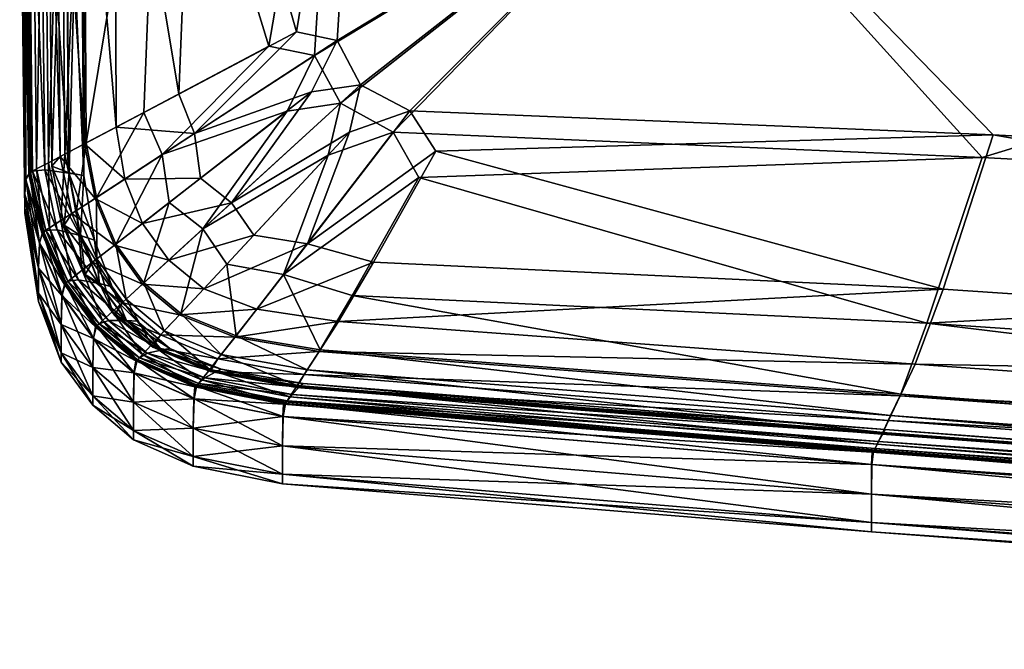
# Model space of a CAD drawing. Header units: millimetres. Extents: x 2387 to 13955, y -4964 to 364.
# Tile 709 of 1056: x 2529 to 2601, y -374 to -328. Entities that reach past the tile are written whole.
import ezdxf

# ---------------------------------------------------------------- set-up
doc = ezdxf.new("R2010")
doc.units = ezdxf.units.MM
doc.header["$MEASUREMENT"] = 0
doc.layers.add('Predefinito', color=7, linetype='Continuous', true_color=0x000000)

# ---------------------------------------------------------------- blocks, each defined once
blk = doc.blocks.new('Blocco 10')
at = {"layer": 'Predefinito'}
for points in [[(-774.997, -302.569, 440.261), (-770.008, -271.889, 442.249), (-782.413, -276.614, 437.416)], [(-770.008, -271.889, 442.249), (-774.997, -302.569, 440.261), (-772, -303.213, 441.116)], [(-772, -303.213, 441.116), (-745.893, -287.421, 445.69), (-770.008, -271.889, 442.249)], [(-784.997, -277.672, 293.5), (-771.718, -272.602, 293.402), (-777.022, -303.631, 293.402)], [(-773.68, -304.3, 293.402), (-777.022, -303.631, 293.402), (-771.718, -272.602, 293.402)], [(-771.718, -272.602, 293.402), (-746.322, -287.818, 293.402), (-773.68, -304.3, 293.402)], [(-783.649, -307.15, 436.919), (-782.413, -276.614, 437.416), (-788.341, -278.921, 433.733)], [(-782.413, -276.614, 437.416), (-783.649, -307.15, 436.919), (-774.997, -302.569, 440.261)], [(-724.629, -311.785, 293.402), (-746.322, -287.818, 293.402), (-610.605, -276.994, 293.402)], [(-613.336, -316.11, 441.971), (-610.506, -276.587, 447.231), (-745.893, -287.421, 445.69)], [(-610.605, -276.994, 293.402), (-613.733, -317.736, 293.402), (-724.629, -311.785, 293.402)], [(-790.446, -310.728, 293.795), (-790.629, -279.854, 293.795), (-784.997, -277.672, 293.5)], [(-784.997, -277.672, 293.5), (-786.223, -308.499, 293.5), (-790.446, -310.728, 293.795)], [(-777.022, -303.631, 293.402), (-786.223, -308.499, 293.5), (-784.997, -277.672, 293.5)], [(-788.252, -309.578, 433.733), (-788.341, -278.921, 433.733), (-790.757, -279.906, 430.479)], [(-788.341, -278.921, 433.733), (-788.252, -309.578, 433.733), (-783.649, -307.15, 436.919)], [(-790.568, -310.792, 430.479), (-790.757, -279.906, 430.479), (-792.624, -280.669, 426.932)], [(-792.007, -311.547, 294.386), (-792.258, -280.519, 294.386), (-790.629, -279.854, 293.795)], [(-790.629, -279.854, 293.795), (-790.446, -310.728, 293.795), (-792.007, -311.547, 294.386)], [(-790.757, -279.906, 430.479), (-790.568, -310.792, 430.479), (-788.252, -309.578, 433.733)], [(-793.222, -312.183, 295.37), (-793.524, -281.036, 295.37), (-792.258, -280.519, 294.386)], [(-792.359, -311.731, 426.932), (-792.624, -280.669, 426.932), (-793.263, -281.161, 423.884)], [(-792.258, -280.519, 294.386), (-792.007, -311.547, 294.386), (-793.222, -312.183, 295.37)], [(-792.624, -280.669, 426.932), (-792.359, -311.731, 426.932), (-790.568, -310.792, 430.479)], [(-793.497, -312.711, 422.482), (-793.824, -281.39, 422.426), (-794.739, -281.532, 421.354)], [(-794.089, -312.638, 296.747), (-794.429, -281.405, 296.747), (-793.524, -281.036, 295.37)], [(-793.524, -281.036, 295.37), (-793.222, -312.183, 295.37), (-794.089, -312.638, 296.747)], [(-791.731, -312.935, 422.304), (-792.018, -281.349, 422.078), (-793.824, -281.39, 422.426)], [(-793.824, -281.39, 422.426), (-793.497, -312.711, 422.482), (-791.731, -312.935, 422.304)], [(-793.263, -281.161, 423.884), (-792.96, -312.429, 423.941), (-792.359, -311.731, 426.932)], [(-792.96, -312.429, 423.941), (-793.263, -281.161, 423.884), (-791.992, -281.339, 422.129)], [(-791.992, -281.339, 422.129), (-791.706, -312.922, 422.356), (-792.96, -312.429, 423.941)], [(-792.018, -281.349, 422.078), (-791.731, -312.935, 422.304), (-790.622, -313.12, 421.902)], [(-790.622, -313.12, 421.902), (-790.886, -281.351, 421.561), (-792.018, -281.349, 422.078)], [(-791.706, -312.922, 422.356), (-791.992, -281.339, 422.129), (-790.886, -281.351, 421.561)], [(-790.886, -281.351, 421.561), (-790.622, -313.12, 421.902), (-791.706, -312.922, 422.356)], [(-794.957, -314.482, 304.514), (-795.334, -282.122, 304.514), (-795.243, -281.824, 301.001)], [(-794.884, -313.426, 417.273), (-795.259, -281.855, 417.273), (-795.334, -282.122, 414.173)], [(-794.664, -313.034, 418.518), (-795.036, -281.748, 418.518), (-795.259, -281.855, 417.273)], [(-795.259, -281.855, 417.273), (-794.884, -313.426, 417.273), (-794.664, -313.034, 418.518)], [(-794.87, -313.395, 301.001), (-795.243, -281.824, 301.001), (-794.972, -281.627, 298.518)], [(-795.243, -281.824, 301.001), (-794.87, -313.395, 301.001), (-794.957, -314.482, 304.514)], [(-794.503, -312.997, 418.848), (-794.871, -281.728, 418.848), (-795.036, -281.748, 418.518)], [(-795.036, -281.748, 418.518), (-794.664, -313.034, 418.518), (-794.503, -312.997, 418.848)], [(-794.386, -312.794, 421.354), (-794.739, -281.532, 421.354), (-795.032, -281.675, 419.926)], [(-795.032, -281.675, 419.926), (-794.666, -312.964, 419.926), (-794.386, -312.794, 421.354)], [(-794.666, -312.964, 419.926), (-795.032, -281.675, 419.926), (-794.973, -281.722, 419.204)], [(-794.973, -281.722, 419.204), (-794.604, -313.003, 419.204), (-794.666, -312.964, 419.926)], [(-794.604, -313.003, 419.204), (-794.973, -281.722, 419.204), (-794.871, -281.728, 418.848)], [(-794.61, -312.911, 298.518), (-794.972, -281.627, 298.518), (-794.429, -281.405, 296.747)], [(-794.972, -281.627, 298.518), (-794.61, -312.911, 298.518), (-794.87, -313.395, 301.001)], [(-794.871, -281.728, 418.848), (-794.503, -312.997, 418.848), (-794.604, -313.003, 419.204)], [(-794.739, -281.532, 421.354), (-794.386, -312.794, 421.354), (-793.497, -312.711, 422.482)], [(-794.429, -281.405, 296.747), (-794.089, -312.638, 296.747), (-794.61, -312.911, 298.518)], [(-794.957, -314.482, 414.173), (-795.334, -282.122, 414.173), (-795.334, -282.382, 398.452)], [(-795.334, -282.122, 414.173), (-794.957, -314.482, 414.173), (-794.884, -313.426, 417.273)], [(-795.334, -282.122, 304.514), (-794.957, -314.482, 304.514), (-794.957, -315.523, 320.235)], [(-794.957, -315.523, 320.235), (-795.334, -282.382, 320.235), (-795.334, -282.122, 304.514)], [(-794.957, -315.87, 359.343), (-795.334, -282.469, 359.343), (-795.334, -282.382, 320.235)], [(-795.334, -282.382, 320.235), (-794.957, -315.523, 320.235), (-794.957, -315.87, 359.343)], [(-794.957, -315.523, 398.452), (-795.334, -282.382, 398.452), (-795.334, -282.469, 359.343)], [(-795.334, -282.382, 398.452), (-794.957, -315.523, 398.452), (-794.957, -314.482, 414.173)], [(-795.334, -282.469, 359.343), (-794.957, -315.87, 359.343), (-794.957, -315.523, 398.452)], [(-773.68, -304.3, 293.402), (-746.322, -287.818, 293.402), (-771.767, -307.806, 293.402)], [(-770.289, -306.456, 441.116), (-745.893, -287.421, 445.69), (-772, -303.213, 441.116)], [(-771.767, -307.806, 293.402), (-746.322, -287.818, 293.402), (-767.894, -309.945, 293.402)], [(-766.659, -308.371, 441.116), (-745.893, -287.421, 445.69), (-770.289, -306.456, 441.116)], [(-767.894, -309.945, 293.402), (-746.322, -287.818, 293.402), (-724.629, -311.785, 293.402)], [(-723.823, -310.134, 441.543), (-745.893, -287.421, 445.69), (-766.659, -308.371, 441.116)], [(-745.893, -287.421, 445.69), (-723.823, -310.134, 441.543), (-613.336, -316.11, 441.971)], [(-774.997, -302.569, 440.261), (-783.649, -307.15, 436.919), (-782.479, -310.042, 437.132)], [(-782.479, -310.042, 437.132), (-772, -303.213, 441.116), (-774.997, -302.569, 440.261)], [(-784.859, -311.583, 293.5), (-786.223, -308.499, 293.5), (-777.022, -303.631, 293.402)], [(-777.022, -303.631, 293.402), (-773.68, -304.3, 293.402), (-784.859, -311.583, 293.5)], [(-773.883, -306.981, 440.261), (-772, -303.213, 441.116), (-782.479, -310.042, 437.132)], [(-772, -303.213, 441.116), (-773.883, -306.981, 440.261), (-770.289, -306.456, 441.116)], [(-784.859, -311.583, 293.5), (-773.68, -304.3, 293.402), (-775.692, -308.383, 293.402)], [(-771.767, -307.806, 293.402), (-775.692, -308.383, 293.402), (-773.68, -304.3, 293.402)], [(-771.099, -309.946, 440.261), (-770.289, -306.456, 441.116), (-779.777, -315.12, 437.132)], [(-779.777, -315.12, 437.132), (-770.289, -306.456, 441.116), (-773.883, -306.981, 440.261)], [(-770.289, -306.456, 441.116), (-771.099, -309.946, 440.261), (-766.659, -308.371, 441.116)], [(-782.479, -310.042, 437.132), (-783.649, -307.15, 436.919), (-788.252, -309.578, 433.733)], [(-782.479, -310.042, 437.132), (-782.049, -313.324, 436.919), (-773.883, -306.981, 440.261)], [(-773.883, -306.981, 440.261), (-782.049, -313.324, 436.919), (-779.777, -315.12, 437.132)], [(-775.692, -308.383, 293.402), (-771.767, -307.806, 293.402), (-781.872, -317.034, 293.5)], [(-781.872, -317.034, 293.5), (-771.767, -307.806, 293.402), (-772.659, -311.621, 293.402)], [(-767.894, -309.945, 293.402), (-772.659, -311.621, 293.402), (-771.767, -307.806, 293.402)], [(-789.682, -314.722, 293.795), (-790.446, -310.728, 293.795), (-786.223, -308.499, 293.5)], [(-786.223, -308.499, 293.5), (-784.859, -311.583, 293.5), (-789.682, -314.722, 293.795)], [(-775.692, -308.383, 293.402), (-784.348, -315.106, 293.5), (-784.859, -311.583, 293.5)], [(-781.872, -317.034, 293.5), (-784.348, -315.106, 293.5), (-775.692, -308.383, 293.402)], [(-764.77, -311.341, 440.261), (-766.659, -308.371, 441.116), (-774.191, -318.144, 437.132)], [(-774.191, -318.144, 437.132), (-766.659, -308.371, 441.116), (-771.099, -309.946, 440.261)], [(-766.659, -308.371, 441.116), (-764.77, -311.341, 440.261), (-723.823, -310.134, 441.543)], [(-787.602, -313.374, 433.733), (-788.252, -309.578, 433.733), (-790.568, -310.792, 430.479)], [(-788.252, -309.578, 433.733), (-787.602, -313.374, 433.733), (-782.479, -310.042, 437.132)], [(-782.049, -313.324, 436.919), (-782.479, -310.042, 437.132), (-787.602, -313.374, 433.733)], [(-779.777, -315.12, 437.132), (-778.142, -317.487, 436.919), (-771.099, -309.946, 440.261)], [(-771.099, -309.946, 440.261), (-778.142, -317.487, 436.919), (-774.191, -318.144, 437.132)], [(-772.659, -311.621, 293.402), (-767.894, -309.945, 293.402), (-775.942, -320.375, 293.5)], [(-775.942, -320.375, 293.5), (-767.894, -309.945, 293.402), (-766.011, -313.261, 293.402)], [(-724.629, -311.785, 293.402), (-766.011, -313.261, 293.402), (-767.894, -309.945, 293.402)], [(-727.495, -321.453, 437.239), (-723.823, -310.134, 441.543), (-764.77, -311.341, 440.261)], [(-723.823, -310.134, 441.543), (-727.495, -321.453, 437.239), (-615.361, -329.018, 437.346)], [(-615.361, -329.018, 437.346), (-613.336, -316.11, 441.971), (-723.823, -310.134, 441.543)], [(-789.798, -314.797, 430.479), (-790.568, -310.792, 430.479), (-792.359, -311.731, 426.932)], [(-791.163, -315.681, 294.386), (-792.007, -311.547, 294.386), (-790.446, -310.728, 293.795)], [(-790.446, -310.728, 293.795), (-789.682, -314.722, 293.795), (-791.163, -315.681, 294.386)], [(-790.568, -310.792, 430.479), (-789.798, -314.797, 430.479), (-787.602, -313.374, 433.733)], [(-792.314, -316.427, 295.37), (-793.222, -312.183, 295.37), (-792.007, -311.547, 294.386)], [(-791.496, -315.897, 426.931), (-792.359, -311.731, 426.932), (-792.96, -312.429, 423.941)], [(-792.359, -311.731, 426.932), (-791.496, -315.897, 426.931), (-789.798, -314.797, 430.479)], [(-792.007, -311.547, 294.386), (-791.163, -315.681, 294.386), (-792.314, -316.427, 295.37)], [(-788.267, -318.148, 293.795), (-789.682, -314.722, 293.795), (-784.859, -311.583, 293.5)], [(-784.859, -311.583, 293.5), (-784.348, -315.106, 293.5), (-788.267, -318.148, 293.795)], [(-772.659, -311.621, 293.402), (-780.125, -319.616, 293.5), (-781.872, -317.034, 293.5)], [(-775.942, -320.375, 293.5), (-780.125, -319.616, 293.5), (-772.659, -311.621, 293.402)], [(-774.191, -318.144, 437.132), (-769.337, -319.484, 436.919), (-764.77, -311.341, 440.261)], [(-764.77, -311.341, 440.261), (-769.337, -319.484, 436.919), (-727.495, -321.453, 437.239)], [(-793.137, -316.96, 296.747), (-794.089, -312.638, 296.747), (-793.222, -312.183, 295.37)], [(-793.222, -312.183, 295.37), (-792.314, -316.427, 295.37), (-793.137, -316.96, 296.747)], [(-792.96, -312.429, 423.941), (-792.065, -316.771, 423.996), (-791.496, -315.897, 426.931)], [(-792.065, -316.771, 423.996), (-792.96, -312.429, 423.941), (-791.706, -312.922, 422.356)], [(-766.011, -313.261, 293.402), (-724.629, -311.785, 293.402), (-728.688, -323.949, 293.5)], [(-728.688, -323.949, 293.5), (-724.629, -311.785, 293.402), (-613.733, -317.736, 293.402)], [(-793.681, -317.392, 418.517), (-794.664, -313.034, 418.518), (-794.884, -313.426, 417.273)], [(-793.877, -318.047, 301.001), (-794.87, -313.395, 301.001), (-794.61, -312.911, 298.518)], [(-793.419, -317.142, 421.354), (-794.386, -312.794, 421.354), (-794.666, -312.964, 419.926)], [(-794.666, -312.964, 419.926), (-793.684, -317.334, 419.926), (-793.419, -317.142, 421.354)], [(-793.684, -317.334, 419.926), (-794.666, -312.964, 419.926), (-794.604, -313.003, 419.204)], [(-793.528, -317.332, 418.847), (-794.503, -312.997, 418.848), (-794.664, -313.034, 418.518)], [(-794.664, -313.034, 418.518), (-793.681, -317.392, 418.517), (-793.528, -317.332, 418.847)], [(-793.631, -317.28, 298.518), (-794.61, -312.911, 298.518), (-794.089, -312.638, 296.747)], [(-794.61, -312.911, 298.518), (-793.631, -317.28, 298.518), (-793.877, -318.047, 301.001)], [(-793.624, -317.355, 419.204), (-794.604, -313.003, 419.204), (-794.503, -312.997, 418.848)], [(-794.604, -313.003, 419.204), (-793.624, -317.355, 419.204), (-793.684, -317.334, 419.926)], [(-794.503, -312.997, 418.848), (-793.528, -317.332, 418.847), (-793.624, -317.355, 419.204)], [(-792.575, -317.101, 422.538), (-793.497, -312.711, 422.482), (-794.386, -312.794, 421.354)], [(-794.386, -312.794, 421.354), (-793.419, -317.142, 421.354), (-792.575, -317.101, 422.538)], [(-794.089, -312.638, 296.747), (-793.137, -316.96, 296.747), (-793.631, -317.28, 298.518)], [(-790.896, -317.531, 422.526), (-791.731, -312.935, 422.304), (-793.497, -312.711, 422.482)], [(-793.497, -312.711, 422.482), (-792.575, -317.101, 422.538), (-790.896, -317.531, 422.526)], [(-791.706, -312.922, 422.356), (-790.873, -317.516, 422.578), (-792.065, -316.771, 423.996)], [(-791.731, -312.935, 422.304), (-790.896, -317.531, 422.526), (-789.843, -317.86, 422.235)], [(-789.843, -317.86, 422.235), (-790.622, -313.12, 421.902), (-791.731, -312.935, 422.304)], [(-790.873, -317.516, 422.578), (-791.706, -312.922, 422.356), (-790.622, -313.12, 421.902)], [(-790.622, -313.12, 421.902), (-789.843, -317.86, 422.235), (-790.873, -317.516, 422.578)], [(-793.96, -319.923, 304.514), (-794.957, -314.482, 304.514), (-794.87, -313.395, 301.001)], [(-793.89, -318.075, 417.272), (-794.884, -313.426, 417.273), (-794.957, -314.482, 414.173)], [(-794.884, -313.426, 417.273), (-793.89, -318.075, 417.272), (-793.681, -317.392, 418.517)], [(-794.87, -313.395, 301.001), (-793.877, -318.047, 301.001), (-793.96, -319.923, 304.514)], [(-786.307, -316.629, 433.733), (-787.602, -313.374, 433.733), (-789.798, -314.797, 430.479)], [(-787.602, -313.374, 433.733), (-786.307, -316.629, 433.733), (-782.049, -313.324, 436.919)], [(-779.777, -315.12, 437.132), (-782.049, -313.324, 436.919), (-786.307, -316.629, 433.733)], [(-766.011, -313.261, 293.402), (-770.915, -321.924, 293.5), (-775.942, -320.375, 293.5)], [(-728.688, -323.949, 293.5), (-770.915, -321.924, 293.5), (-766.011, -313.261, 293.402)], [(-793.96, -319.923, 414.173), (-794.957, -314.482, 414.173), (-794.957, -315.523, 398.452)], [(-794.957, -314.482, 414.173), (-793.96, -319.923, 414.173), (-793.89, -318.075, 417.272)], [(-794.957, -314.482, 304.514), (-793.96, -319.923, 304.514), (-793.96, -321.745, 320.235)], [(-793.96, -321.745, 320.235), (-794.957, -315.523, 320.235), (-794.957, -314.482, 304.514)], [(-788.376, -318.233, 430.479), (-789.798, -314.797, 430.479), (-791.496, -315.897, 426.931)], [(-789.662, -319.229, 294.386), (-791.163, -315.681, 294.386), (-789.682, -314.722, 293.795)], [(-789.798, -314.797, 430.479), (-788.376, -318.233, 430.479), (-786.307, -316.629, 433.733)], [(-789.682, -314.722, 293.795), (-788.267, -318.148, 293.795), (-789.662, -319.229, 294.386)], [(-786.206, -320.992, 293.795), (-788.267, -318.148, 293.795), (-784.348, -315.106, 293.5)], [(-786.307, -316.629, 433.733), (-784.375, -319.319, 433.733), (-779.777, -315.12, 437.132)], [(-784.348, -315.106, 293.5), (-781.872, -317.034, 293.5), (-786.206, -320.992, 293.795)], [(-778.142, -317.487, 436.919), (-779.777, -315.12, 437.132), (-784.375, -319.319, 433.733)], [(-793.96, -322.353, 359.343), (-794.957, -315.87, 359.343), (-794.957, -315.523, 320.235)], [(-794.957, -315.523, 320.235), (-793.96, -321.745, 320.235), (-793.96, -322.353, 359.343)], [(-793.96, -321.745, 398.452), (-794.957, -315.523, 398.452), (-794.957, -315.87, 359.343)], [(-794.957, -315.523, 398.452), (-793.96, -321.745, 398.452), (-793.96, -319.923, 414.173)], [(-794.957, -315.87, 359.343), (-793.96, -322.353, 359.343), (-793.96, -321.745, 398.452)], [(-790.748, -320.07, 295.37), (-792.314, -316.427, 295.37), (-791.163, -315.681, 294.386)], [(-789.977, -319.473, 426.931), (-791.496, -315.897, 426.931), (-792.065, -316.771, 423.996)], [(-791.496, -315.897, 426.931), (-789.977, -319.473, 426.931), (-788.376, -318.233, 430.479)], [(-791.163, -315.681, 294.386), (-789.662, -319.229, 294.386), (-790.748, -320.07, 295.37)], [(-791.523, -320.671, 296.747), (-793.137, -316.96, 296.747), (-792.314, -316.427, 295.37)], [(-792.314, -316.427, 295.37), (-790.748, -320.07, 295.37), (-791.523, -320.671, 296.747)], [(-792.065, -316.771, 423.996), (-790.533, -320.393, 424.012), (-789.977, -319.473, 426.931)], [(-790.533, -320.393, 424.012), (-792.065, -316.771, 423.996), (-790.873, -317.516, 422.578)], [(-784.375, -319.319, 433.733), (-786.307, -316.629, 433.733), (-788.376, -318.233, 430.479)], [(-792.046, -321.121, 418.517), (-793.681, -317.392, 418.517), (-793.89, -318.075, 417.272)], [(-792.22, -321.906, 301.001), (-793.877, -318.047, 301.001), (-793.631, -317.28, 298.518)], [(-791.788, -320.877, 421.354), (-793.419, -317.142, 421.354), (-793.684, -317.334, 419.926)], [(-793.684, -317.334, 419.926), (-792.04, -321.084, 419.926), (-791.788, -320.877, 421.354)], [(-792.04, -321.084, 419.926), (-793.684, -317.334, 419.926), (-793.624, -317.355, 419.204)], [(-791.906, -321.035, 418.847), (-793.528, -317.332, 418.847), (-793.681, -317.392, 418.517)], [(-793.681, -317.392, 418.517), (-792.046, -321.121, 418.517), (-791.906, -321.035, 418.847)], [(-791.988, -321.032, 298.518), (-793.631, -317.28, 298.518), (-793.137, -316.96, 296.747)], [(-793.631, -317.28, 298.518), (-791.988, -321.032, 298.518), (-792.22, -321.906, 301.001)], [(-791.992, -321.079, 419.203), (-793.624, -317.355, 419.204), (-793.528, -317.332, 418.847)], [(-793.624, -317.355, 419.204), (-791.992, -321.079, 419.203), (-792.04, -321.084, 419.926)], [(-793.528, -317.332, 418.847), (-791.906, -321.035, 418.847), (-791.992, -321.079, 419.203)], [(-791.013, -320.765, 422.554), (-792.575, -317.101, 422.538), (-793.419, -317.142, 421.354)], [(-793.419, -317.142, 421.354), (-791.788, -320.877, 421.354), (-791.013, -320.765, 422.554)], [(-793.137, -316.96, 296.747), (-791.523, -320.671, 296.747), (-791.988, -321.032, 298.518)], [(-789.494, -321.055, 422.591), (-790.896, -317.531, 422.526), (-792.575, -317.101, 422.538)], [(-792.575, -317.101, 422.538), (-791.013, -320.765, 422.554), (-789.494, -321.055, 422.591)], [(-790.896, -317.531, 422.526), (-789.494, -321.055, 422.591), (-788.543, -321.295, 422.331)], [(-788.543, -321.295, 422.331), (-789.843, -317.86, 422.235), (-790.896, -317.531, 422.526)], [(-790.873, -317.516, 422.578), (-789.473, -321.038, 422.642), (-790.533, -320.393, 424.012)], [(-789.473, -321.038, 422.642), (-790.873, -317.516, 422.578), (-789.843, -317.86, 422.235)], [(-783.504, -323.238, 293.795), (-786.206, -320.992, 293.795), (-781.872, -317.034, 293.5)], [(-784.375, -319.319, 433.733), (-781.814, -321.423, 433.733), (-778.142, -317.487, 436.919)], [(-781.872, -317.034, 293.5), (-780.125, -319.616, 293.5), (-783.504, -323.238, 293.795)], [(-774.191, -318.144, 437.132), (-778.142, -317.487, 436.919), (-781.814, -321.423, 433.733)], [(-792.298, -324.049, 304.514), (-793.96, -319.923, 304.514), (-793.877, -318.047, 301.001)], [(-792.235, -321.929, 417.272), (-793.89, -318.075, 417.272), (-793.96, -319.923, 414.173)], [(-793.89, -318.075, 417.272), (-792.235, -321.929, 417.272), (-792.046, -321.121, 418.517)], [(-793.877, -318.047, 301.001), (-792.22, -321.906, 301.001), (-792.298, -324.049, 304.514)], [(-786.308, -321.085, 430.479), (-788.376, -318.233, 430.479), (-789.977, -319.473, 426.931)], [(-789.843, -317.86, 422.235), (-788.543, -321.295, 422.331), (-789.473, -321.038, 422.642)], [(-787.509, -322.182, 294.386), (-789.662, -319.229, 294.386), (-788.267, -318.148, 293.795)], [(-788.376, -318.233, 430.479), (-786.308, -321.085, 430.479), (-784.375, -319.319, 433.733)], [(-788.267, -318.148, 293.795), (-786.206, -320.992, 293.795), (-787.509, -322.182, 294.386)], [(-781.814, -321.423, 433.733), (-777.901, -322.93, 433.733), (-774.191, -318.144, 437.132)], [(-769.337, -319.484, 436.919), (-774.191, -318.144, 437.132), (-777.901, -322.93, 433.733)], [(-613.733, -317.736, 293.402), (-616, -331.637, 293.5), (-728.688, -323.949, 293.5)], [(-788.523, -323.108, 295.37), (-790.748, -320.07, 295.37), (-789.662, -319.229, 294.386)], [(-787.803, -322.451, 426.931), (-789.977, -319.473, 426.931), (-790.533, -320.393, 424.012)], [(-789.977, -319.473, 426.931), (-787.803, -322.451, 426.931), (-786.308, -321.085, 430.479)], [(-789.662, -319.229, 294.386), (-787.509, -322.182, 294.386), (-788.523, -323.108, 295.37)], [(-781.814, -321.423, 433.733), (-784.375, -319.319, 433.733), (-786.308, -321.085, 430.479)], [(-779.432, -324.879, 293.795), (-783.504, -323.238, 293.795), (-780.125, -319.616, 293.5)], [(-780.125, -319.616, 293.5), (-775.942, -320.375, 293.5), (-779.432, -324.879, 293.795)], [(-777.901, -322.93, 433.733), (-771.914, -323.828, 433.733), (-769.337, -319.484, 436.919)], [(-727.495, -321.453, 437.239), (-769.337, -319.484, 436.919), (-771.914, -323.828, 433.733)], [(-792.298, -324.049, 414.173), (-793.96, -319.923, 414.173), (-793.96, -321.745, 398.452)], [(-793.96, -319.923, 414.173), (-792.298, -324.049, 414.173), (-792.235, -321.929, 417.272)], [(-793.96, -319.923, 304.514), (-792.298, -324.049, 304.514), (-792.298, -326.132, 320.235)], [(-792.298, -326.132, 320.235), (-793.96, -321.745, 320.235), (-793.96, -319.923, 304.514)], [(-789.247, -323.77, 296.747), (-791.523, -320.671, 296.747), (-790.748, -320.07, 295.37)], [(-790.748, -320.07, 295.37), (-788.523, -323.108, 295.37), (-789.247, -323.77, 296.747)], [(-790.533, -320.393, 424.012), (-788.363, -323.358, 424.01), (-787.803, -322.451, 426.931)], [(-788.363, -323.358, 424.01), (-790.533, -320.393, 424.012), (-789.473, -321.038, 422.642)], [(-773.258, -325.908, 293.795), (-779.432, -324.879, 293.795), (-775.942, -320.375, 293.5)], [(-775.942, -320.375, 293.5), (-770.915, -321.924, 293.5), (-773.258, -325.908, 293.795)], [(-789.757, -324.23, 418.516), (-792.046, -321.121, 418.517), (-792.235, -321.929, 417.272)], [(-789.899, -325.059, 301.001), (-792.22, -321.906, 301.001), (-791.988, -321.032, 298.518)], [(-789.637, -324.119, 418.846), (-791.906, -321.035, 418.847), (-792.046, -321.121, 418.517)], [(-792.046, -321.121, 418.517), (-789.757, -324.23, 418.516), (-789.637, -324.119, 418.846)], [(-789.495, -323.996, 421.354), (-791.788, -320.877, 421.354), (-792.04, -321.084, 419.926)], [(-789.736, -324.215, 419.925), (-792.04, -321.084, 419.926), (-791.992, -321.079, 419.203)], [(-792.04, -321.084, 419.926), (-789.736, -324.215, 419.925), (-789.495, -323.996, 421.354)], [(-789.707, -324.185, 419.203), (-791.992, -321.079, 419.203), (-791.906, -321.035, 418.847)], [(-791.992, -321.079, 419.203), (-789.707, -324.185, 419.203), (-789.736, -324.215, 419.925)], [(-789.682, -324.167, 298.518), (-791.988, -321.032, 298.518), (-791.523, -320.671, 296.747)], [(-791.988, -321.032, 298.518), (-789.682, -324.167, 298.518), (-789.899, -325.059, 301.001)], [(-791.906, -321.035, 418.847), (-789.637, -324.119, 418.846), (-789.707, -324.185, 419.203)], [(-788.812, -323.767, 422.552), (-791.013, -320.765, 422.554), (-791.788, -320.877, 421.354)], [(-791.788, -320.877, 421.354), (-789.495, -323.996, 421.354), (-788.812, -323.767, 422.552)], [(-791.523, -320.671, 296.747), (-789.247, -323.77, 296.747), (-789.682, -324.167, 298.518)], [(-787.514, -323.767, 422.584), (-789.494, -321.055, 422.591), (-791.013, -320.765, 422.554)], [(-791.013, -320.765, 422.554), (-788.812, -323.767, 422.552), (-787.514, -323.767, 422.584)], [(-789.494, -321.055, 422.591), (-787.514, -323.767, 422.584), (-786.706, -323.819, 422.321)], [(-786.706, -323.819, 422.321), (-788.543, -321.295, 422.331), (-789.494, -321.055, 422.591)], [(-789.473, -321.038, 422.642), (-787.494, -323.748, 422.635), (-788.363, -323.358, 424.01)], [(-787.494, -323.748, 422.635), (-789.473, -321.038, 422.642), (-788.543, -321.295, 422.331)], [(-783.599, -323.339, 430.479), (-786.308, -321.085, 430.479), (-787.803, -322.451, 426.931)], [(-784.708, -324.53, 294.386), (-787.509, -322.182, 294.386), (-786.206, -320.992, 293.795)], [(-786.308, -321.085, 430.479), (-783.599, -323.339, 430.479), (-781.814, -321.423, 433.733)], [(-786.206, -320.992, 293.795), (-783.504, -323.238, 293.795), (-784.708, -324.53, 294.386)], [(-792.298, -326.826, 359.343), (-793.96, -322.353, 359.343), (-793.96, -321.745, 320.235)], [(-793.96, -321.745, 320.235), (-792.298, -326.132, 320.235), (-792.298, -326.826, 359.343)], [(-792.298, -326.132, 398.452), (-793.96, -321.745, 398.452), (-793.96, -322.353, 359.343)], [(-793.96, -321.745, 398.452), (-792.298, -326.132, 398.452), (-792.298, -324.049, 414.173)], [(-788.543, -321.295, 422.331), (-786.706, -323.819, 422.321), (-787.494, -323.748, 422.635)], [(-777.901, -322.93, 433.733), (-781.814, -321.423, 433.733), (-783.599, -323.339, 430.479)], [(-771.914, -323.828, 433.733), (-729.544, -326.959, 433.733), (-727.495, -321.453, 437.239)], [(-615.361, -329.018, 437.346), (-727.495, -321.453, 437.239), (-729.544, -326.959, 433.733)], [(-793.96, -322.353, 359.343), (-792.298, -326.826, 359.343), (-792.298, -326.132, 398.452)], [(-789.971, -327.208, 304.514), (-792.298, -324.049, 304.514), (-792.22, -321.906, 301.001)], [(-789.918, -325.075, 417.272), (-792.235, -321.929, 417.272), (-792.298, -324.049, 414.173)], [(-792.235, -321.929, 417.272), (-789.918, -325.075, 417.272), (-789.757, -324.23, 418.516)], [(-792.22, -321.906, 301.001), (-789.899, -325.059, 301.001), (-789.971, -327.208, 304.514)], [(-785.643, -325.534, 295.37), (-788.523, -323.108, 295.37), (-787.509, -322.182, 294.386)], [(-784.979, -324.821, 426.931), (-787.803, -322.451, 426.931), (-788.363, -323.358, 424.01)], [(-787.803, -322.451, 426.931), (-784.979, -324.821, 426.931), (-783.599, -323.339, 430.479)], [(-787.509, -322.182, 294.386), (-784.708, -324.53, 294.386), (-785.643, -325.534, 295.37)], [(-730.596, -329.17, 293.795), (-773.258, -325.908, 293.795), (-770.915, -321.924, 293.5)], [(-770.915, -321.924, 293.5), (-728.688, -323.949, 293.5), (-730.596, -329.17, 293.795)], [(-786.312, -326.252, 296.747), (-789.247, -323.77, 296.747), (-788.523, -323.108, 295.37)], [(-788.523, -323.108, 295.37), (-785.643, -325.534, 295.37), (-786.312, -326.252, 296.747)], [(-779.517, -324.988, 430.479), (-783.599, -323.339, 430.479), (-784.979, -324.821, 426.931)], [(-780.522, -326.267, 294.386), (-784.708, -324.53, 294.386), (-783.504, -323.238, 293.795)], [(-783.599, -323.339, 430.479), (-779.517, -324.988, 430.479), (-777.901, -322.93, 433.733)], [(-783.504, -323.238, 293.795), (-779.432, -324.879, 293.795), (-780.522, -326.267, 294.386)], [(-771.914, -323.828, 433.733), (-777.901, -322.93, 433.733), (-779.517, -324.988, 430.479)], [(-789.971, -327.208, 414.173), (-792.298, -324.049, 414.173), (-792.298, -326.132, 398.452)], [(-792.298, -324.049, 414.173), (-789.971, -327.208, 414.173), (-789.918, -325.075, 417.272)], [(-792.298, -324.049, 304.514), (-789.971, -327.208, 304.514), (-789.972, -329.291, 320.235)], [(-789.972, -329.291, 320.235), (-792.298, -326.132, 320.235), (-792.298, -324.049, 304.514)], [(-786.541, -326.498, 421.354), (-789.495, -323.996, 421.354), (-789.736, -324.215, 419.925)], [(-786.713, -326.683, 298.518), (-789.682, -324.167, 298.518), (-789.247, -323.77, 296.747)], [(-785.968, -326.169, 422.555), (-788.812, -323.767, 422.552), (-789.495, -323.996, 421.354)], [(-789.495, -323.996, 421.354), (-786.541, -326.498, 421.354), (-785.968, -326.169, 422.555)], [(-789.247, -323.77, 296.747), (-786.312, -326.252, 296.747), (-786.713, -326.683, 298.518)], [(-784.943, -325.928, 422.593), (-787.514, -323.767, 422.584), (-788.812, -323.767, 422.552)], [(-788.812, -323.767, 422.552), (-785.968, -326.169, 422.555), (-784.943, -325.928, 422.593)], [(-788.363, -323.358, 424.01), (-785.554, -325.724, 424.013), (-784.979, -324.821, 426.931)], [(-785.554, -325.724, 424.013), (-788.363, -323.358, 424.01), (-787.494, -323.748, 422.635)], [(-787.514, -323.767, 422.584), (-784.943, -325.928, 422.593), (-784.313, -325.824, 422.335)], [(-784.313, -325.824, 422.335), (-786.706, -323.819, 422.321), (-787.514, -323.767, 422.584)], [(-787.494, -323.748, 422.635), (-784.924, -325.907, 422.644), (-785.554, -325.724, 424.013)], [(-784.924, -325.907, 422.644), (-787.494, -323.748, 422.635), (-786.706, -323.819, 422.321)], [(-786.706, -323.819, 422.321), (-784.313, -325.824, 422.335), (-784.924, -325.907, 422.644)], [(-779.517, -324.988, 430.479), (-773.334, -326.024, 430.479), (-771.914, -323.828, 433.733)], [(-729.544, -326.959, 433.733), (-771.914, -323.828, 433.733), (-773.334, -326.024, 430.479)], [(-617.057, -337.509, 293.795), (-730.596, -329.17, 293.795), (-728.688, -323.949, 293.5)], [(-728.688, -323.949, 293.5), (-616, -331.637, 293.5), (-617.057, -337.509, 293.795)], [(-786.812, -326.729, 418.517), (-789.757, -324.23, 418.516), (-789.918, -325.075, 417.272)], [(-786.914, -327.592, 301.001), (-789.899, -325.059, 301.001), (-789.682, -324.167, 298.518)], [(-786.717, -326.596, 418.847), (-789.637, -324.119, 418.846), (-789.757, -324.23, 418.516)], [(-789.757, -324.23, 418.516), (-786.812, -326.729, 418.517), (-786.717, -326.596, 418.847)], [(-786.771, -326.729, 419.926), (-789.736, -324.215, 419.925), (-789.707, -324.185, 419.203)], [(-789.736, -324.215, 419.925), (-786.771, -326.729, 419.926), (-786.541, -326.498, 421.354)], [(-786.766, -326.679, 419.203), (-789.707, -324.185, 419.203), (-789.637, -324.119, 418.846)], [(-789.707, -324.185, 419.203), (-786.766, -326.679, 419.203), (-786.771, -326.729, 419.926)], [(-789.682, -324.167, 298.518), (-786.713, -326.683, 298.518), (-786.914, -327.592, 301.001)], [(-789.637, -324.119, 418.846), (-786.717, -326.596, 418.847), (-786.766, -326.679, 419.203)], [(-781.369, -327.346, 295.37), (-785.643, -325.534, 295.37), (-784.708, -324.53, 294.386)], [(-784.708, -324.53, 294.386), (-780.522, -326.267, 294.386), (-781.369, -327.346, 295.37)], [(-786.98, -329.747, 304.514), (-789.971, -327.208, 304.514), (-789.899, -325.059, 301.001)], [(-786.938, -327.604, 417.272), (-789.918, -325.075, 417.272), (-789.971, -327.208, 414.173)], [(-789.918, -325.075, 417.272), (-786.938, -327.604, 417.272), (-786.812, -326.729, 418.517)], [(-789.899, -325.059, 301.001), (-786.914, -327.592, 301.001), (-786.98, -329.747, 304.514)], [(-780.767, -326.579, 426.932), (-784.979, -324.821, 426.931), (-785.554, -325.724, 424.013)], [(-784.979, -324.821, 426.931), (-780.767, -326.579, 426.932), (-779.517, -324.988, 430.479)], [(-773.334, -326.024, 430.479), (-779.517, -324.988, 430.479), (-780.767, -326.579, 426.932)], [(-774.216, -327.389, 294.386), (-780.522, -326.267, 294.386), (-779.432, -324.879, 293.795)], [(-779.432, -324.879, 293.795), (-773.258, -325.908, 293.795), (-774.216, -327.389, 294.386)], [(-789.971, -329.985, 359.343), (-792.298, -326.826, 359.343), (-792.298, -326.132, 320.235)], [(-792.298, -326.132, 320.235), (-789.972, -329.291, 320.235), (-789.971, -329.985, 359.343)], [(-789.971, -329.291, 398.452), (-792.298, -326.132, 398.452), (-792.298, -326.826, 359.343)], [(-792.298, -326.132, 398.452), (-789.971, -329.291, 398.452), (-789.971, -327.208, 414.173)], [(-781.723, -327.974, 422.559), (-785.968, -326.169, 422.555), (-786.541, -326.498, 421.354)], [(-781.974, -328.117, 296.747), (-786.312, -326.252, 296.747), (-785.643, -325.534, 295.37)], [(-780.977, -327.553, 422.609), (-784.943, -325.928, 422.593), (-785.968, -326.169, 422.555)], [(-785.968, -326.169, 422.555), (-781.723, -327.974, 422.559), (-780.977, -327.553, 422.609)], [(-785.643, -325.534, 295.37), (-781.369, -327.346, 295.37), (-781.974, -328.117, 296.747)], [(-785.554, -325.724, 424.013), (-781.348, -327.496, 424.017), (-780.767, -326.579, 426.932)], [(-781.348, -327.496, 424.017), (-785.554, -325.724, 424.013), (-784.924, -325.907, 422.644)], [(-780.528, -327.334, 422.359), (-784.313, -325.824, 422.335), (-784.943, -325.928, 422.593)], [(-784.943, -325.928, 422.593), (-780.977, -327.553, 422.609), (-780.528, -327.334, 422.359)], [(-780.96, -327.531, 422.66), (-784.924, -325.907, 422.644), (-784.313, -325.824, 422.335)], [(-784.924, -325.907, 422.644), (-780.96, -327.531, 422.66), (-781.348, -327.496, 424.017)], [(-784.313, -325.824, 422.335), (-780.528, -327.334, 422.359), (-780.96, -327.531, 422.66)], [(-780.767, -326.579, 426.932), (-774.431, -327.722, 426.932), (-773.334, -326.024, 430.479)], [(-730.655, -329.294, 430.479), (-773.334, -326.024, 430.479), (-774.431, -327.722, 426.932)], [(-731.345, -330.744, 294.386), (-774.216, -327.389, 294.386), (-773.258, -325.908, 293.795)], [(-773.334, -326.024, 430.479), (-730.655, -329.294, 430.479), (-729.544, -326.959, 433.733)], [(-773.258, -325.908, 293.795), (-730.596, -329.17, 293.795), (-731.345, -330.744, 294.386)], [(-792.298, -326.826, 359.343), (-789.971, -329.985, 359.343), (-789.971, -329.291, 398.452)], [(-782.459, -328.617, 418.517), (-786.812, -326.729, 418.517), (-786.938, -327.604, 417.272)], [(-782.519, -329.505, 301.001), (-786.914, -327.592, 301.001), (-786.713, -326.683, 298.518)], [(-782.389, -328.469, 418.848), (-786.717, -326.596, 418.847), (-786.812, -326.729, 418.517)], [(-786.812, -326.729, 418.517), (-782.459, -328.617, 418.517), (-782.389, -328.469, 418.848)], [(-782.181, -328.381, 421.354), (-786.541, -326.498, 421.354), (-786.771, -326.729, 419.926)], [(-782.398, -328.627, 419.926), (-786.771, -326.729, 419.926), (-786.766, -326.679, 419.203)], [(-786.771, -326.729, 419.926), (-782.398, -328.627, 419.926), (-782.181, -328.381, 421.354)], [(-782.418, -328.564, 419.204), (-786.766, -326.679, 419.203), (-786.717, -326.596, 418.847)], [(-786.766, -326.679, 419.203), (-782.418, -328.564, 419.204), (-782.398, -328.627, 419.926)], [(-786.717, -326.596, 418.847), (-782.389, -328.469, 418.848), (-782.418, -328.564, 419.204)], [(-782.337, -328.58, 298.518), (-786.713, -326.683, 298.518), (-786.312, -326.252, 296.747)], [(-786.713, -326.683, 298.518), (-782.337, -328.58, 298.518), (-782.519, -329.505, 301.001)], [(-786.541, -326.498, 421.354), (-782.181, -328.381, 421.354), (-781.723, -327.974, 422.559)], [(-786.312, -326.252, 296.747), (-781.974, -328.117, 296.747), (-782.337, -328.58, 298.518)], [(-774.96, -328.541, 295.37), (-781.369, -327.346, 295.37), (-780.522, -326.267, 294.386)], [(-774.431, -327.722, 426.932), (-780.767, -326.579, 426.932), (-781.348, -327.496, 424.017)], [(-780.522, -326.267, 294.386), (-774.216, -327.389, 294.386), (-774.96, -328.541, 295.37)], [(-616.484, -335.161, 433.733), (-729.544, -326.959, 433.733), (-730.655, -329.294, 430.479)], [(-729.544, -326.959, 433.733), (-616.484, -335.161, 433.733), (-615.361, -329.018, 437.346)], [(-786.98, -331.829, 320.235), (-789.972, -329.291, 320.235), (-789.971, -327.208, 304.514)], [(-786.98, -329.747, 414.173), (-789.971, -327.208, 414.173), (-789.971, -329.291, 398.452)], [(-789.971, -327.208, 414.173), (-786.98, -329.747, 414.173), (-786.938, -327.604, 417.272)], [(-789.971, -327.208, 304.514), (-786.98, -329.747, 304.514), (-786.98, -331.829, 320.235)], [(-782.58, -331.665, 304.514), (-786.98, -329.747, 304.514), (-786.914, -327.592, 301.001)], [(-782.549, -329.514, 417.272), (-786.938, -327.604, 417.272), (-786.98, -329.747, 414.173)], [(-786.938, -327.604, 417.272), (-782.549, -329.514, 417.272), (-782.459, -328.617, 418.517)], [(-786.914, -327.592, 301.001), (-782.519, -329.505, 301.001), (-782.58, -331.665, 304.514)], [(-775.492, -329.363, 296.747), (-781.974, -328.117, 296.747), (-781.369, -327.346, 295.37)], [(-774.813, -328.659, 422.623), (-780.977, -327.553, 422.609), (-781.723, -327.974, 422.559)], [(-781.369, -327.346, 295.37), (-774.96, -328.541, 295.37), (-775.492, -329.363, 296.747)], [(-781.348, -327.496, 424.017), (-774.991, -328.675, 424.02), (-774.431, -327.722, 426.932)], [(-774.991, -328.675, 424.02), (-781.348, -327.496, 424.017), (-780.96, -327.531, 422.66)], [(-774.517, -328.374, 422.38), (-780.528, -327.334, 422.359), (-780.977, -327.553, 422.609)], [(-780.977, -327.553, 422.609), (-774.813, -328.659, 422.623), (-774.517, -328.374, 422.38)], [(-774.798, -328.636, 422.674), (-780.96, -327.531, 422.66), (-780.528, -327.334, 422.359)], [(-780.96, -327.531, 422.66), (-774.798, -328.636, 422.674), (-774.991, -328.675, 424.02)], [(-780.528, -327.334, 422.359), (-774.517, -328.374, 422.38), (-774.798, -328.636, 422.674)], [(-731.928, -331.969, 295.37), (-774.96, -328.541, 295.37), (-774.216, -327.389, 294.386)], [(-774.216, -327.389, 294.386), (-731.345, -330.744, 294.386), (-731.928, -331.969, 295.37)], [(-775.674, -329.645, 421.354), (-782.181, -328.381, 421.354), (-782.398, -328.627, 419.926)], [(-775.811, -329.857, 298.518), (-782.337, -328.58, 298.518), (-781.974, -328.117, 296.747)], [(-775.321, -329.185, 422.562), (-781.723, -327.974, 422.559), (-782.181, -328.381, 421.354)], [(-782.181, -328.381, 421.354), (-775.674, -329.645, 421.354), (-775.321, -329.185, 422.562)], [(-781.974, -328.117, 296.747), (-775.492, -329.363, 296.747), (-775.811, -329.857, 298.518)], [(-781.723, -327.974, 422.559), (-775.321, -329.185, 422.562), (-774.813, -328.659, 422.623)], [(-731.514, -331.099, 426.932), (-774.431, -327.722, 426.932), (-774.991, -328.675, 424.02)], [(-731.744, -331.752, 422.388), (-774.517, -328.374, 422.38), (-774.813, -328.659, 422.623)], [(-731.909, -332.044, 422.68), (-774.798, -328.636, 422.674), (-774.517, -328.374, 422.38)], [(-774.517, -328.374, 422.38), (-731.744, -331.752, 422.388), (-731.909, -332.044, 422.68)], [(-774.431, -327.722, 426.932), (-731.514, -331.099, 426.932), (-730.655, -329.294, 430.479)], [(-775.945, -329.898, 418.518), (-782.459, -328.617, 418.517), (-782.549, -329.514, 417.272)], [(-775.971, -330.798, 301.001), (-782.519, -329.505, 301.001), (-782.337, -328.58, 298.518)], [(-775.896, -329.74, 418.848), (-782.389, -328.469, 418.848), (-782.459, -328.617, 418.517)], [(-782.459, -328.617, 418.517), (-775.945, -329.898, 418.518), (-775.896, -329.74, 418.848)], [(-775.908, -329.841, 419.204), (-782.418, -328.564, 419.204), (-782.389, -328.469, 418.848)], [(-782.418, -328.564, 419.204), (-775.908, -329.841, 419.204), (-775.871, -329.908, 419.926)], [(-775.871, -329.908, 419.926), (-782.398, -328.627, 419.926), (-782.418, -328.564, 419.204)], [(-782.398, -328.627, 419.926), (-775.871, -329.908, 419.926), (-775.674, -329.645, 421.354)], [(-782.389, -328.469, 418.848), (-775.896, -329.74, 418.848), (-775.908, -329.841, 419.204)], [(-782.337, -328.58, 298.518), (-775.811, -329.857, 298.518), (-775.971, -330.798, 301.001)], [(-732.344, -332.843, 296.747), (-775.492, -329.363, 296.747), (-774.96, -328.541, 295.37)], [(-731.921, -332.068, 422.629), (-774.813, -328.659, 422.623), (-775.321, -329.185, 422.562)], [(-731.979, -332.105, 424.022), (-774.991, -328.675, 424.02), (-774.798, -328.636, 422.674)], [(-774.991, -328.675, 424.02), (-731.979, -332.105, 424.022), (-731.514, -331.099, 426.932)], [(-774.96, -328.541, 295.37), (-731.928, -331.969, 295.37), (-732.344, -332.843, 296.747)], [(-774.813, -328.659, 422.623), (-731.921, -332.068, 422.629), (-731.744, -331.752, 422.388)], [(-774.798, -328.636, 422.674), (-731.909, -332.044, 422.68), (-731.979, -332.105, 424.022)], [(-786.98, -332.524, 359.343), (-789.971, -329.985, 359.343), (-789.972, -329.291, 320.235)], [(-789.972, -329.291, 320.235), (-786.98, -331.829, 320.235), (-786.98, -332.524, 359.343)], [(-786.98, -331.829, 398.452), (-789.971, -329.291, 398.452), (-789.971, -329.985, 359.343)], [(-789.971, -329.291, 398.452), (-786.98, -331.829, 398.452), (-786.98, -329.747, 414.173)], [(-786.98, -329.747, 414.173), (-782.58, -331.665, 414.173), (-782.549, -329.514, 417.272)], [(-782.58, -331.665, 414.173), (-786.98, -329.747, 414.173), (-786.98, -331.829, 398.452)], [(-786.98, -329.747, 304.514), (-782.58, -331.665, 304.514), (-782.58, -333.748, 320.235)], [(-782.58, -333.748, 320.235), (-786.98, -331.829, 320.235), (-786.98, -329.747, 304.514)], [(-776.024, -332.963, 304.514), (-782.58, -331.665, 304.514), (-782.519, -329.505, 301.001)], [(-776.004, -330.808, 417.273), (-782.549, -329.514, 417.272), (-782.58, -331.665, 414.173)], [(-782.549, -329.514, 417.272), (-776.004, -330.808, 417.273), (-775.945, -329.898, 418.518)], [(-782.519, -329.505, 301.001), (-775.971, -330.798, 301.001), (-776.024, -332.963, 304.514)], [(-732.718, -334.324, 301.001), (-775.971, -330.798, 301.001), (-775.811, -329.857, 298.518)], [(-732.682, -333.259, 418.848), (-775.896, -329.74, 418.848), (-775.945, -329.898, 418.518)], [(-732.684, -333.362, 419.204), (-775.908, -329.841, 419.204), (-775.896, -329.74, 418.848)], [(-775.908, -329.841, 419.204), (-732.684, -333.362, 419.204), (-732.644, -333.424, 419.926)], [(-732.644, -333.424, 419.926), (-775.871, -329.908, 419.926), (-775.908, -329.841, 419.204)], [(-775.896, -329.74, 418.848), (-732.682, -333.259, 418.848), (-732.684, -333.362, 419.204)], [(-732.486, -333.143, 421.354), (-775.674, -329.645, 421.354), (-775.871, -329.908, 419.926)], [(-732.594, -333.368, 298.518), (-775.811, -329.857, 298.518), (-775.492, -329.363, 296.747)], [(-775.811, -329.857, 298.518), (-732.594, -333.368, 298.518), (-732.718, -334.324, 301.001)], [(-732.237, -332.647, 422.563), (-775.321, -329.185, 422.562), (-775.674, -329.645, 421.354)], [(-775.674, -329.645, 421.354), (-732.486, -333.143, 421.354), (-732.237, -332.647, 422.563)], [(-775.492, -329.363, 296.747), (-732.344, -332.843, 296.747), (-732.594, -333.368, 298.518)], [(-775.321, -329.185, 422.562), (-732.237, -332.647, 422.563), (-731.921, -332.068, 422.629)], [(-617.089, -337.64, 430.479), (-730.655, -329.294, 430.479), (-731.514, -331.099, 426.932)], [(-617.465, -339.181, 294.386), (-731.345, -330.744, 294.386), (-730.596, -329.17, 293.795)], [(-730.655, -329.294, 430.479), (-617.089, -337.64, 430.479), (-616.484, -335.161, 433.733)], [(-730.596, -329.17, 293.795), (-617.057, -337.509, 293.795), (-617.465, -339.181, 294.386)], [(-789.971, -329.985, 359.343), (-786.98, -332.524, 359.343), (-786.98, -331.829, 398.452)], [(-732.713, -333.422, 418.518), (-775.945, -329.898, 418.518), (-776.004, -330.808, 417.273)], [(-775.945, -329.898, 418.518), (-732.713, -333.422, 418.518), (-732.682, -333.259, 418.848)], [(-775.871, -329.908, 419.926), (-732.644, -333.424, 419.926), (-732.486, -333.143, 421.354)], [(-782.58, -331.665, 414.173), (-776.024, -332.963, 414.173), (-776.004, -330.808, 417.273)], [(-732.76, -336.495, 304.514), (-776.024, -332.963, 304.514), (-775.971, -330.798, 301.001)], [(-732.748, -334.338, 417.273), (-776.004, -330.808, 417.273), (-776.024, -332.963, 414.173)], [(-776.004, -330.808, 417.273), (-732.748, -334.338, 417.273), (-732.713, -333.422, 418.518)], [(-775.971, -330.798, 301.001), (-732.718, -334.324, 301.001), (-732.76, -336.495, 304.514)], [(-617.557, -339.557, 426.931), (-731.514, -331.099, 426.932), (-731.979, -332.105, 424.022)], [(-617.782, -340.481, 295.37), (-731.928, -331.969, 295.37), (-731.345, -330.744, 294.386)], [(-731.514, -331.099, 426.932), (-617.557, -339.557, 426.931), (-617.089, -337.64, 430.479)], [(-731.345, -330.744, 294.386), (-617.465, -339.181, 294.386), (-617.782, -340.481, 295.37)], [(-786.98, -331.829, 398.452), (-782.58, -333.748, 398.452), (-782.58, -331.665, 414.173)], [(-782.58, -334.442, 359.343), (-786.98, -332.524, 359.343), (-786.98, -331.829, 320.235)], [(-786.98, -331.829, 320.235), (-782.58, -333.748, 320.235), (-782.58, -334.442, 359.343)], [(-782.58, -333.748, 398.452), (-786.98, -331.829, 398.452), (-786.98, -332.524, 359.343)], [(-776.024, -332.963, 414.173), (-782.58, -331.665, 414.173), (-782.58, -333.748, 398.452)], [(-782.58, -331.665, 304.514), (-776.024, -332.963, 304.514), (-776.024, -335.045, 320.235)], [(-776.024, -335.045, 320.235), (-782.58, -333.748, 320.235), (-782.58, -331.665, 304.514)], [(-618.009, -341.409, 296.747), (-732.344, -332.843, 296.747), (-731.928, -331.969, 295.37)], [(-731.928, -331.969, 295.37), (-617.782, -340.481, 295.37), (-618.009, -341.409, 296.747)], [(-617.675, -340.275, 422.377), (-731.744, -331.752, 422.388), (-731.921, -332.068, 422.629)], [(-617.767, -340.577, 422.672), (-731.909, -332.044, 422.68), (-731.744, -331.752, 422.388)], [(-731.744, -331.752, 422.388), (-617.675, -340.275, 422.377), (-617.767, -340.577, 422.672)], [(-786.98, -332.524, 359.343), (-782.58, -334.442, 359.343), (-782.58, -333.748, 398.452)], [(-617.949, -341.205, 422.561), (-732.237, -332.647, 422.563), (-732.486, -333.143, 421.354)], [(-617.774, -340.603, 422.621), (-731.921, -332.068, 422.629), (-732.237, -332.647, 422.563)], [(-732.237, -332.647, 422.563), (-617.949, -341.205, 422.561), (-617.774, -340.603, 422.621)], [(-617.809, -340.63, 424.02), (-731.979, -332.105, 424.022), (-731.909, -332.044, 422.68)], [(-731.979, -332.105, 424.022), (-617.809, -340.63, 424.02), (-617.557, -339.557, 426.931)], [(-731.921, -332.068, 422.629), (-617.774, -340.603, 422.621), (-617.675, -340.275, 422.377)], [(-731.909, -332.044, 422.68), (-617.767, -340.577, 422.672), (-617.809, -340.63, 424.02)], [(-782.58, -333.748, 398.452), (-776.024, -335.045, 398.452), (-776.024, -332.963, 414.173)], [(-732.76, -336.495, 414.173), (-776.024, -332.963, 414.173), (-776.024, -335.045, 398.452)], [(-776.024, -332.963, 414.173), (-732.76, -336.495, 414.173), (-732.748, -334.338, 417.273)], [(-776.024, -332.963, 304.514), (-732.76, -336.495, 304.514), (-732.76, -338.577, 320.235)], [(-732.76, -338.577, 320.235), (-776.024, -335.045, 320.235), (-776.024, -332.963, 304.514)], [(-618.209, -342.039, 418.518), (-732.713, -333.422, 418.518), (-732.748, -334.338, 417.273)], [(-618.213, -342.94, 301.001), (-732.718, -334.324, 301.001), (-732.594, -333.368, 298.518)], [(-618.192, -341.874, 418.848), (-732.682, -333.259, 418.848), (-732.713, -333.422, 418.518)], [(-732.713, -333.422, 418.518), (-618.209, -342.039, 418.518), (-618.192, -341.874, 418.848)], [(-618.193, -341.975, 419.204), (-732.684, -333.362, 419.204), (-732.682, -333.259, 418.848)], [(-732.684, -333.362, 419.204), (-618.193, -341.975, 419.204), (-618.172, -342.03, 419.926)], [(-618.172, -342.03, 419.926), (-732.644, -333.424, 419.926), (-732.684, -333.362, 419.204)], [(-732.682, -333.259, 418.848), (-618.192, -341.874, 418.848), (-618.193, -341.975, 419.204)], [(-618.086, -341.727, 421.354), (-732.486, -333.143, 421.354), (-732.644, -333.424, 419.926)], [(-732.644, -333.424, 419.926), (-618.172, -342.03, 419.926), (-618.086, -341.727, 421.354)], [(-618.145, -341.967, 298.518), (-732.594, -333.368, 298.518), (-732.344, -332.843, 296.747)], [(-732.594, -333.368, 298.518), (-618.145, -341.967, 298.518), (-618.213, -342.94, 301.001)], [(-732.486, -333.143, 421.354), (-618.086, -341.727, 421.354), (-617.949, -341.205, 422.561)], [(-732.344, -332.843, 296.747), (-618.009, -341.409, 296.747), (-618.145, -341.967, 298.518)], [(-776.024, -335.74, 359.343), (-782.58, -334.442, 359.343), (-782.58, -333.748, 320.235)], [(-782.58, -333.748, 320.235), (-776.024, -335.045, 320.235), (-776.024, -335.74, 359.343)], [(-776.024, -335.045, 398.452), (-782.58, -333.748, 398.452), (-782.58, -334.442, 359.343)], [(-782.58, -334.442, 359.343), (-776.024, -335.74, 359.343), (-776.024, -335.045, 398.452)], [(-618.235, -345.115, 304.514), (-732.76, -336.495, 304.514), (-732.718, -334.324, 301.001)], [(-618.229, -342.958, 417.273), (-732.748, -334.338, 417.273), (-732.76, -336.495, 414.173)], [(-732.748, -334.338, 417.273), (-618.229, -342.958, 417.273), (-618.209, -342.039, 418.518)], [(-732.718, -334.324, 301.001), (-618.213, -342.94, 301.001), (-618.235, -345.115, 304.514)], [(-732.76, -339.272, 359.343), (-776.024, -335.74, 359.343), (-776.024, -335.045, 320.235)], [(-776.024, -335.045, 320.235), (-732.76, -338.577, 320.235), (-732.76, -339.272, 359.343)], [(-732.76, -338.577, 398.452), (-776.024, -335.045, 398.452), (-776.024, -335.74, 359.343)], [(-776.024, -335.045, 398.452), (-732.76, -338.577, 398.452), (-732.76, -336.495, 414.173)], [(-776.024, -335.74, 359.343), (-732.76, -339.272, 359.343), (-732.76, -338.577, 398.452)], [(-618.235, -345.115, 414.173), (-732.76, -336.495, 414.173), (-732.76, -338.577, 398.452)], [(-732.76, -336.495, 414.173), (-618.235, -345.115, 414.173), (-618.229, -342.958, 417.273)], [(-732.76, -336.495, 304.514), (-618.235, -345.115, 304.514), (-618.235, -347.198, 320.235)], [(-618.235, -347.198, 320.235), (-732.76, -338.577, 320.235), (-732.76, -336.495, 304.514)], [(-618.235, -347.892, 359.343), (-732.76, -339.272, 359.343), (-732.76, -338.577, 320.235)], [(-732.76, -338.577, 320.235), (-618.235, -347.198, 320.235), (-618.235, -347.892, 359.343)], [(-618.235, -347.198, 398.452), (-732.76, -338.577, 398.452), (-732.76, -339.272, 359.343)], [(-732.76, -338.577, 398.452), (-618.235, -347.198, 398.452), (-618.235, -345.115, 414.173)], [(-732.76, -339.272, 359.343), (-618.235, -347.892, 359.343), (-618.235, -347.198, 398.452)]]:
    blk.add_3dface(points, dxfattribs=at)

msp = doc.modelspace()

# ---------------------------------------------------------------- block references
at = {"layer": 'Predefinito'}
msp.add_blockref('Blocco 10', (3324.051, -25.889), dxfattribs=at)

doc.saveas('drawing.dxf')
